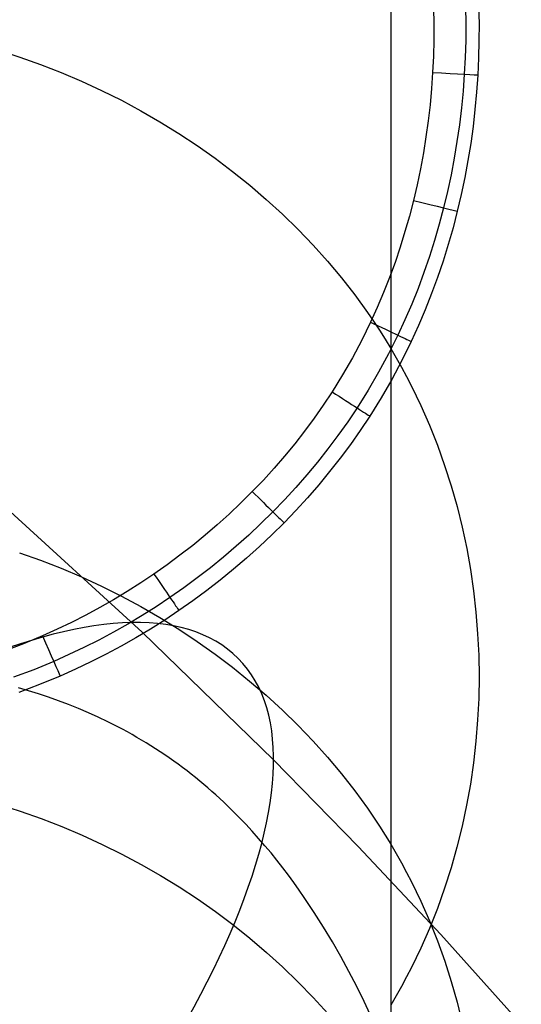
# Model space of a CAD drawing. Extents: x -383 to 1849, y -1185 to -529.
# Tile 869 of 870: x 1765 to 1776, y -635 to -613. Entities that reach past the tile are written whole.
import ezdxf

# ---------------------------------------------------------------- set-up
doc = ezdxf.new("R2010")
doc.units = 0
doc.layers.add('PREDEFINITO', color=7, linetype='CONTINUOUS')

msp = doc.modelspace()

# ---------------------------------------------------------------- linework, layer by layer
at = {"layer": 'PREDEFINITO'}
for p, q in [((1773.321, -605.52, 0.817), (1773.321, -696.664, 341.846)), ((1774.262, -612.751, -0.312), (1774.269, -613.107, -0.312)), ((1774.971, -612.729, -0.016), (1774.977, -613.101, -0.018)), ((1775.261, -612.719, 0.696), (1775.269, -613.098, 0.691)), ((1774.269, -613.107, -0.312), (1774.268, -613.463, -0.312)), ((1774.977, -613.101, -0.018), (1774.974, -613.473, -0.02)), ((1775.269, -613.098, 0.691), (1775.268, -613.477, 0.685)), ((1774.268, -613.463, -0.312), (1774.26, -613.82, -0.312)), ((1774.974, -613.473, -0.02), (1774.963, -613.845, -0.022)), ((1775.268, -613.477, 0.685), (1775.259, -613.855, 0.679)), ((1764.654, -613.688, 57.687), (1765.12, -613.837, 57.647)), ((1765.12, -613.837, 57.647), (1765.581, -614, 57.604)), ((1774.26, -613.82, -0.312), (1774.243, -614.176, -0.312)), ((1774.963, -613.845, -0.022), (1774.944, -614.216, -0.024)), ((1775.259, -613.855, 0.679), (1775.241, -614.233, 0.673)), ((1765.581, -614, 57.604), (1766.037, -614.178, 57.556)), ((1766.037, -614.178, 57.556), (1766.487, -614.369, 57.505)), ((1774.243, -614.176, -0.312), (1774.218, -614.533, -0.312)), ((1774.944, -614.216, -0.024), (1774.916, -614.589, -0.027)), ((1775.241, -614.233, 0.673), (1775.215, -614.613, 0.667)), ((1766.487, -614.369, 57.505), (1766.931, -614.574, 57.45)), ((1774.218, -614.533, -0.312), (1774.186, -614.889, -0.312)), ((1766.931, -614.574, 57.45), (1767.368, -614.792, 57.392)), ((1774.916, -614.589, -0.027), (1774.879, -614.961, -0.029)), ((1775.215, -614.613, 0.667), (1775.18, -614.992, 0.661)), ((1767.368, -614.792, 57.392), (1767.798, -615.023, 57.33)), ((1774.186, -614.889, -0.312), (1774.145, -615.245, -0.312)), ((1774.879, -614.961, -0.029), (1774.835, -615.332, -0.031)), ((1767.798, -615.023, 57.33), (1768.22, -615.267, 57.265)), ((1775.18, -614.992, 0.661), (1775.137, -615.37, 0.655)), ((1768.22, -615.267, 57.265), (1768.635, -615.523, 57.196)), ((1774.145, -615.245, -0.312), (1774.096, -615.599, -0.312)), ((1774.835, -615.332, -0.031), (1774.782, -615.702, -0.033)), ((1775.137, -615.37, 0.655), (1775.085, -615.747, 0.649)), ((1768.635, -615.523, 57.196), (1769.041, -615.791, 57.124)), ((1774.096, -615.599, -0.312), (1774.039, -615.953, -0.312)), ((1769.041, -615.791, 57.124), (1769.438, -616.072, 57.049)), ((1774.782, -615.702, -0.033), (1774.72, -616.07, -0.035)), ((1775.085, -615.747, 0.649), (1775.024, -616.123, 0.643)), ((1774.039, -615.953, -0.312), (1773.975, -616.305, -0.312)), ((1769.438, -616.072, 57.049), (1769.825, -616.364, 56.971)), ((1774.72, -616.07, -0.035), (1774.65, -616.438, -0.037)), ((1775.024, -616.123, 0.643), (1774.954, -616.497, 0.636)), ((1769.825, -616.364, 56.971), (1770.202, -616.667, 56.889)), ((1773.975, -616.305, -0.312), (1773.901, -616.655, -0.312)), ((1774.65, -616.438, -0.037), (1774.572, -616.803, -0.039)), ((1770.202, -616.667, 56.889), (1770.569, -616.982, 56.805)), ((1773.901, -616.655, -0.312), (1773.82, -617.004, -0.312)), ((1774.954, -616.497, 0.636), (1774.876, -616.87, 0.63)), ((1774.572, -616.803, -0.039), (1774.485, -617.167, -0.041)), ((1774.876, -616.87, 0.63), (1774.789, -617.242, 0.624)), ((1770.569, -616.982, 56.805), (1770.925, -617.308, 56.718)), ((1773.82, -617.004, -0.312), (1773.731, -617.349, -0.312)), ((1770.925, -617.308, 56.718), (1771.27, -617.644, 56.628)), ((1773.731, -617.349, -0.312), (1773.633, -617.693, -0.312)), ((1774.485, -617.167, -0.041), (1774.389, -617.528, -0.043)), ((1774.789, -617.242, 0.624), (1774.694, -617.61, 0.618)), ((1774.389, -617.528, -0.043), (1774.285, -617.887, -0.045)), ((1771.27, -617.644, 56.628), (1771.602, -617.991, 56.535)), ((1773.633, -617.693, -0.312), (1773.528, -618.034, -0.312)), ((1774.694, -617.61, 0.618), (1774.589, -617.977, 0.612)), ((1771.602, -617.991, 56.535), (1771.922, -618.347, 56.44)), ((1774.285, -617.887, -0.045), (1774.172, -618.243, -0.048)), ((1774.589, -617.977, 0.612), (1774.476, -618.341, 0.606)), ((1773.528, -618.034, -0.312), (1773.414, -618.373, -0.312)), ((1771.922, -618.347, 56.44), (1772.23, -618.714, 56.342)), ((1773.414, -618.373, -0.312), (1773.291, -618.708, -0.312)), ((1774.172, -618.243, -0.048), (1774.051, -618.596, -0.05)), ((1774.476, -618.341, 0.606), (1774.354, -618.702, 0.6)), ((1774.051, -618.596, -0.05), (1773.921, -618.946, -0.052)), ((1772.23, -618.714, 56.342), (1772.524, -619.09, 56.241)), ((1773.291, -618.708, -0.312), (1773.161, -619.04, -0.312)), ((1774.354, -618.702, 0.6), (1774.222, -619.061, 0.594)), ((1772.524, -619.09, 56.241), (1772.804, -619.475, 56.138)), ((1773.161, -619.04, -0.312), (1773.021, -619.369, -0.312)), ((1773.921, -618.946, -0.052), (1773.781, -619.294, -0.054)), ((1774.222, -619.061, 0.594), (1774.082, -619.416, 0.587)), ((1773.781, -619.294, -0.054), (1773.633, -619.637, -0.056)), ((1772.804, -619.475, 56.138), (1772.939, -619.672, 56.085)), ((1773.021, -619.369, -0.312), (1772.873, -619.694, -0.312)), ((1774.082, -619.416, 0.587), (1773.932, -619.768, 0.581)), ((1772.873, -619.694, -0.312), (1772.68, -620.088, -0.312)), ((1772.939, -619.672, 56.085), (1773.07, -619.87, 56.032)), ((1773.633, -619.637, -0.056), (1773.476, -619.977, -0.058)), ((1773.07, -619.87, 56.032), (1773.197, -620.07, 55.978)), ((1773.932, -619.768, 0.581), (1773.773, -620.117, 0.575)), ((1772.68, -620.088, -0.312), (1772.474, -620.476, -0.312)), ((1773.197, -620.07, 55.978), (1773.321, -620.273, 55.924)), ((1773.476, -619.977, -0.058), (1773.27, -620.39, -0.061)), ((1773.773, -620.117, 0.575), (1773.564, -620.54, 0.567)), ((1773.27, -620.39, -0.061), (1773.051, -620.795, -0.063)), ((1773.321, -620.273, 55.924), (1773.441, -620.478, 55.869)), ((1772.474, -620.476, -0.312), (1772.255, -620.857, -0.312)), ((1773.564, -620.54, 0.567), (1773.341, -620.956, 0.559)), ((1773.441, -620.478, 55.869), (1773.557, -620.685, 55.814)), ((1773.051, -620.795, -0.063), (1772.819, -621.194, -0.066)), ((1773.557, -620.685, 55.814), (1773.669, -620.894, 55.758)), ((1772.255, -620.857, -0.312), (1772.023, -621.23, -0.312)), ((1773.341, -620.956, 0.559), (1773.105, -621.365, 0.552)), ((1773.322, -620.99, 0.557), (1773.326, -711.303, 338.545)), ((1773.669, -620.894, 55.758), (1773.778, -621.105, 55.701)), ((1772.023, -621.23, -0.312), (1771.828, -621.525, -0.312)), ((1772.819, -621.194, -0.066), (1772.574, -621.584, -0.068)), ((1773.778, -621.105, 55.701), (1773.983, -621.532, 55.587)), ((1773.105, -621.365, 0.552), (1772.855, -621.765, 0.545)), ((1771.828, -621.525, -0.312), (1771.625, -621.814, -0.312)), ((1772.574, -621.584, -0.068), (1772.367, -621.892, -0.07)), ((1773.983, -621.532, 55.587), (1774.174, -621.966, 55.471)), ((1771.625, -621.814, -0.312), (1771.415, -622.098, -0.312)), ((1772.367, -621.892, -0.07), (1772.153, -622.194, -0.072)), ((1772.855, -621.765, 0.545), (1772.645, -622.081, 0.539)), ((1771.415, -622.098, -0.312), (1771.198, -622.377, -0.312)), ((1772.645, -622.081, 0.539), (1772.427, -622.391, 0.533)), ((1774.174, -621.966, 55.471), (1774.349, -622.407, 55.353)), ((1772.153, -622.194, -0.072), (1771.931, -622.49, -0.074)), ((1771.198, -622.377, -0.312), (1770.973, -622.65, -0.312)), ((1771.931, -622.49, -0.074), (1771.702, -622.781, -0.075)), ((1772.427, -622.391, 0.533), (1772.201, -622.696, 0.528)), ((1774.349, -622.407, 55.353), (1774.509, -622.854, 55.233)), ((1770.973, -622.65, -0.312), (1770.742, -622.917, -0.312)), ((1771.702, -622.781, -0.075), (1771.465, -623.065, -0.077)), ((1772.201, -622.696, 0.528), (1771.967, -622.993, 0.523)), ((1770.742, -622.917, -0.312), (1770.504, -623.178, -0.312)), ((1771.967, -622.993, 0.523), (1771.726, -623.285, 0.518)), ((1774.509, -622.854, 55.233), (1774.653, -623.305, 55.112)), ((1770.504, -623.178, -0.312), (1770.259, -623.434, -0.312)), ((1771.465, -623.065, -0.077), (1771.222, -623.343, -0.078)), ((1770.259, -623.434, -0.312), (1770.008, -623.684, -0.312)), ((1771.222, -623.343, -0.078), (1770.972, -623.615, -0.08)), ((1771.726, -623.285, 0.518), (1771.478, -623.571, 0.513)), ((1774.653, -623.305, 55.112), (1774.783, -623.762, 54.99)), ((1770.972, -623.615, -0.08), (1770.715, -623.881, -0.081)), ((1771.478, -623.571, 0.513), (1771.223, -623.849, 0.508)), ((1767.828, -626.541, 729.449), (1764.831, -623.799, 731.032)), ((1770.008, -623.684, -0.312), (1769.75, -623.929, -0.312)), ((1770.715, -623.881, -0.081), (1770.451, -624.141, -0.083)), ((1771.223, -623.849, 0.508), (1770.961, -624.122, 0.504)), ((1774.783, -623.762, 54.99), (1774.897, -624.223, 54.867)), ((1769.75, -623.929, -0.312), (1769.486, -624.166, -0.312)), ((1769.486, -624.166, -0.312), (1769.217, -624.398, -0.312)), ((1770.451, -624.141, -0.083), (1770.181, -624.395, -0.084)), ((1770.961, -624.122, 0.504), (1770.692, -624.389, 0.499)), ((1774.897, -624.223, 54.867), (1774.996, -624.688, 54.742)), ((1769.217, -624.398, -0.312), (1768.942, -624.623, -0.312)), ((1770.181, -624.395, -0.084), (1769.905, -624.642, -0.086)), ((1770.692, -624.389, 0.499), (1770.416, -624.649, 0.495)), ((1768.942, -624.623, -0.312), (1768.662, -624.841, -0.312)), ((1769.905, -624.642, -0.086), (1769.623, -624.882, -0.087)), ((1770.416, -624.649, 0.495), (1770.134, -624.902, 0.491)), ((1774.996, -624.688, 54.742), (1775.079, -625.155, 54.617)), ((1765.119, -624.785, 98.539), (1765.58, -624.949, 98.495)), ((1765.58, -624.949, 98.495), (1766.036, -625.126, 98.449)), ((1768.662, -624.841, -0.312), (1768.377, -625.052, -0.312)), ((1769.623, -624.882, -0.087), (1769.335, -625.115, -0.088)), ((1770.134, -624.902, 0.491), (1769.846, -625.149, 0.487)), ((1766.036, -625.126, 98.449), (1766.486, -625.318, 98.398)), ((1768.377, -625.052, -0.312), (1768.086, -625.256, -0.312)), ((1769.335, -625.115, -0.088), (1769.042, -625.342, -0.089)), ((1769.846, -625.149, 0.487), (1769.553, -625.388, 0.483)), ((1775.079, -625.155, 54.617), (1775.148, -625.626, 54.491)), ((1766.486, -625.318, 98.398), (1766.93, -625.523, 98.344)), ((1768.086, -625.256, -0.312), (1767.794, -625.452, -0.312)), ((1769.042, -625.342, -0.089), (1768.744, -625.561, -0.09)), ((1769.553, -625.388, 0.483), (1769.253, -625.62, 0.479)), ((1766.93, -625.523, 98.344), (1767.367, -625.741, 98.286)), ((1767.794, -625.452, -0.312), (1767.496, -625.641, -0.312)), ((1768.744, -625.561, -0.09), (1768.441, -625.773, -0.092)), ((1769.253, -625.62, 0.479), (1768.949, -625.844, 0.476)), ((1775.148, -625.626, 54.491), (1775.201, -626.099, 54.364)), ((1767.195, -625.822, -0.312), (1766.889, -625.997, -0.312)), ((1767.496, -625.641, -0.312), (1767.195, -625.822, -0.312)), ((1767.367, -625.741, 98.286), (1767.797, -625.972, 98.225)), ((1768.441, -625.773, -0.092), (1768.135, -625.976, -0.093)), ((1768.949, -625.844, 0.476), (1768.639, -626.062, 0.472)), ((1766.889, -625.997, -0.312), (1766.579, -626.163, -0.312)), ((1767.797, -625.972, 98.225), (1768.219, -626.216, 98.16)), ((1768.135, -625.976, -0.093), (1767.824, -626.171, -0.094)), ((1768.639, -626.062, 0.472), (1768.326, -626.27, 0.469)), ((1766.579, -626.163, -0.312), (1766.265, -626.323, -0.312)), ((1767.824, -626.171, -0.094), (1767.509, -626.359, -0.095)), ((1768.326, -626.27, 0.469), (1768.009, -626.47, 0.466)), ((1768.219, -626.216, 98.16), (1768.634, -626.473, 98.092)), ((1775.201, -626.099, 54.364), (1775.239, -626.573, 54.238)), ((1765.947, -626.475, -0.312), (1765.626, -626.619, -0.312)), ((1766.265, -626.323, -0.312), (1765.947, -626.475, -0.312)), ((1767.509, -626.359, -0.095), (1767.19, -626.54, -0.096)), ((1768.009, -626.47, 0.466), (1767.687, -626.663, 0.463)), ((1768.634, -626.473, 98.092), (1769.04, -626.742, 98.021)), ((1765.626, -626.619, -0.312), (1765.203, -626.794, -0.312)), ((1766.866, -626.713, -0.096), (1766.539, -626.878, -0.097)), ((1767.19, -626.54, -0.096), (1766.866, -626.713, -0.096)), ((1767.687, -626.663, 0.463), (1767.361, -626.848, 0.46)), ((1770.726, -629.359, 727.822), (1767.828, -626.541, 729.449)), ((1775.239, -626.573, 54.238), (1775.262, -627.048, 54.11)), ((1765.203, -626.794, -0.312), (1764.775, -626.956, -0.312)), ((1766.539, -626.878, -0.097), (1766.207, -627.035, -0.098)), ((1767.361, -626.848, 0.46), (1767.03, -627.026, 0.457)), ((1769.04, -626.742, 98.021), (1769.437, -627.022, 97.947)), ((1766.207, -627.035, -0.098), (1765.871, -627.185, -0.099)), ((1767.03, -627.026, 0.457), (1766.695, -627.195, 0.455)), ((1769.437, -627.022, 97.947), (1769.824, -627.314, 97.869)), ((1775.262, -627.048, 54.11), (1775.269, -627.524, 53.983)), ((1765.43, -627.367, -0.1), (1764.983, -627.534, -0.101)), ((1765.871, -627.185, -0.099), (1765.43, -627.367, -0.1)), ((1766.355, -627.356, 0.452), (1766.012, -627.51, 0.45)), ((1766.695, -627.195, 0.455), (1766.355, -627.356, 0.452)), ((1769.824, -627.314, 97.869), (1770.201, -627.618, 97.789)), ((1766.012, -627.51, 0.45), (1765.561, -627.696, 0.447)), ((1775.269, -627.524, 53.983), (1775.262, -628, 53.855)), ((1765.314, -627.832, 712.563), (1765.091, -627.767, 712.503)), ((1765.561, -627.696, 0.447), (1765.103, -627.868, 0.444)), ((1770.201, -627.618, 97.789), (1770.568, -627.933, 97.705)), ((1765.537, -627.9, 712.621), (1765.314, -627.832, 712.563)), ((1765.759, -627.974, 712.676), (1765.537, -627.9, 712.621)), ((1765.98, -628.053, 712.728), (1765.759, -627.974, 712.676)), ((1770.568, -627.933, 97.705), (1770.924, -628.259, 97.619)), ((1775.262, -628, 53.855), (1775.239, -628.475, 53.728)), ((1766.2, -628.136, 712.777), (1765.98, -628.053, 712.728)), ((1766.42, -628.224, 712.821), (1766.2, -628.136, 712.777)), ((1766.638, -628.317, 712.861), (1766.42, -628.224, 712.821)), ((1766.854, -628.415, 712.897), (1766.638, -628.317, 712.861)), ((1767.069, -628.518, 712.928), (1766.854, -628.415, 712.897)), ((1770.924, -628.259, 97.619), (1771.269, -628.595, 97.53)), ((1767.286, -628.628, 712.953), (1767.069, -628.518, 712.928)), ((1767.393, -628.684, 712.963), (1767.286, -628.628, 712.953)), ((1771.269, -628.595, 97.53), (1771.601, -628.942, 97.438)), ((1775.239, -628.475, 53.728), (1775.201, -628.949, 53.601)), ((1767.5, -628.742, 712.972), (1767.393, -628.684, 712.963)), ((1767.605, -628.801, 712.979), (1767.5, -628.742, 712.972)), ((1767.71, -628.861, 712.984), (1767.605, -628.801, 712.979)), ((1767.815, -628.922, 712.988), (1767.71, -628.861, 712.984)), ((1767.918, -628.985, 712.989), (1767.815, -628.922, 712.988)), ((1768.021, -629.049, 712.989), (1767.918, -628.985, 712.989)), ((1768.123, -629.113, 712.987), (1768.021, -629.049, 712.989)), ((1771.601, -628.942, 97.438), (1771.922, -629.298, 97.343)), ((1775.201, -628.949, 53.601), (1775.147, -629.422, 53.475)), ((1768.224, -629.18, 712.983), (1768.123, -629.113, 712.987)), ((1768.325, -629.247, 712.978), (1768.224, -629.18, 712.983)), ((1768.424, -629.316, 712.97), (1768.325, -629.247, 712.978)), ((1768.524, -629.386, 712.96), (1768.424, -629.316, 712.97)), ((1771.922, -629.298, 97.343), (1772.229, -629.665, 97.246)), ((1768.622, -629.457, 712.948), (1768.524, -629.386, 712.96)), ((1768.72, -629.529, 712.934), (1768.622, -629.457, 712.948)), ((1768.817, -629.602, 712.918), (1768.72, -629.529, 712.934)), ((1772.597, -631.273, 726.716), (1770.726, -629.359, 727.822)), ((1775.147, -629.422, 53.475), (1775.079, -629.892, 53.349)), ((1768.912, -629.677, 712.899), (1768.817, -629.602, 712.918)), ((1769.006, -629.751, 712.879), (1768.912, -629.677, 712.899)), ((1769.099, -629.827, 712.857), (1769.006, -629.751, 712.879)), ((1772.229, -629.665, 97.246), (1772.523, -630.041, 97.146)), ((1769.19, -629.903, 712.833), (1769.099, -629.827, 712.857)), ((1769.28, -629.979, 712.806), (1769.19, -629.903, 712.833)), ((1775.079, -629.892, 53.349), (1774.995, -630.36, 53.224)), ((1769.368, -630.056, 712.778), (1769.28, -629.979, 712.806)), ((1769.456, -630.134, 712.748), (1769.368, -630.056, 712.778)), ((1769.542, -630.213, 712.717), (1769.456, -630.134, 712.748)), ((1772.523, -630.041, 97.146), (1772.804, -630.426, 97.043)), ((1764.666, -630.347, 703.533), (1765.132, -630.495, 703.578)), ((1769.627, -630.292, 712.683), (1769.542, -630.213, 712.717)), ((1769.711, -630.372, 712.647), (1769.627, -630.292, 712.683)), ((1769.794, -630.452, 712.61), (1769.711, -630.372, 712.647)), ((1774.995, -630.36, 53.224), (1774.896, -630.825, 53.099)), ((1765.132, -630.495, 703.578), (1765.592, -630.657, 703.628)), ((1769.956, -630.614, 712.53), (1769.794, -630.452, 712.61)), ((1770.114, -630.779, 712.443), (1769.956, -630.614, 712.53)), ((1772.804, -630.426, 97.043), (1772.939, -630.623, 96.991)), ((1772.939, -630.623, 96.991), (1773.07, -630.821, 96.938)), ((1765.592, -630.657, 703.628), (1766.048, -630.832, 703.681)), ((1766.048, -630.832, 703.681), (1766.497, -631.022, 703.739)), ((1770.259, -630.936, 712.356), (1770.114, -630.779, 712.443)), ((1773.07, -630.821, 96.938), (1773.197, -631.021, 96.885)), ((1774.896, -630.825, 53.099), (1774.782, -631.286, 52.976)), ((1766.497, -631.022, 703.739), (1766.94, -631.225, 703.8)), ((1770.4, -631.094, 712.263), (1770.259, -630.936, 712.356)), ((1773.197, -631.021, 96.885), (1773.321, -631.224, 96.831)), ((1766.94, -631.225, 703.8), (1767.377, -631.441, 703.866)), ((1770.538, -631.254, 712.165), (1770.4, -631.094, 712.263)), ((1770.673, -631.415, 712.062), (1770.538, -631.254, 712.165)), ((1774.423, -633.219, 725.593), (1772.597, -631.273, 726.716)), ((1773.321, -631.224, 96.831), (1773.441, -631.429, 96.776)), ((1767.377, -631.441, 703.866), (1767.807, -631.67, 703.935)), ((1770.804, -631.577, 711.954), (1770.673, -631.415, 712.062)), ((1773.441, -631.429, 96.776), (1773.557, -631.636, 96.721)), ((1774.782, -631.286, 52.976), (1774.653, -631.742, 52.854)), ((1767.807, -631.67, 703.935), (1768.229, -631.911, 704.009)), ((1770.932, -631.74, 711.843), (1770.804, -631.577, 711.954)), ((1773.557, -631.636, 96.721), (1773.67, -631.845, 96.666)), ((1768.229, -631.911, 704.009), (1768.642, -632.165, 704.086)), ((1771.056, -631.904, 711.728), (1770.932, -631.74, 711.843)), ((1771.177, -632.069, 711.609), (1771.056, -631.904, 711.728)), ((1773.67, -631.845, 96.666), (1773.778, -632.055, 96.609)), ((1774.653, -631.742, 52.854), (1774.508, -632.194, 52.733)), ((1771.295, -632.233, 711.488), (1771.177, -632.069, 711.609)), ((1773.778, -632.055, 96.609), (1773.984, -632.482, 96.496)), ((1768.642, -632.165, 704.086), (1769.048, -632.431, 704.167)), ((1771.409, -632.398, 711.364), (1771.295, -632.233, 711.488)), ((1774.508, -632.194, 52.733), (1774.348, -632.641, 52.613)), ((1769.048, -632.431, 704.167), (1769.444, -632.708, 704.251)), ((1771.629, -632.727, 711.109), (1771.409, -632.398, 711.364)), ((1773.984, -632.482, 96.496), (1774.175, -632.916, 96.38)), ((1769.444, -632.708, 704.251), (1769.831, -632.998, 704.339)), ((1771.836, -633.054, 710.849), (1771.629, -632.727, 711.109)), ((1774.348, -632.641, 52.613), (1774.173, -633.081, 52.495)), ((1769.831, -632.998, 704.339), (1770.208, -633.298, 704.431)), ((1774.175, -632.916, 96.38), (1774.35, -633.357, 96.262)), ((1772.03, -633.377, 710.585), (1771.836, -633.054, 710.849)), ((1774.173, -633.081, 52.495), (1773.983, -633.516, 52.379)), ((1776.203, -635.196, 724.451), (1774.423, -633.219, 725.593)), ((1770.208, -633.298, 704.431), (1770.574, -633.61, 704.525)), ((1772.216, -633.702, 710.315), (1772.03, -633.377, 710.585)), ((1774.35, -633.357, 96.262), (1774.51, -633.803, 96.143)), ((1770.574, -633.61, 704.525), (1770.929, -633.933, 704.623)), ((1773.983, -633.516, 52.379), (1773.778, -633.943, 52.265)), ((1772.395, -634.03, 710.038), (1772.216, -633.702, 710.315)), ((1774.51, -633.803, 96.143), (1774.655, -634.254, 96.023)), ((1770.929, -633.933, 704.623), (1771.273, -634.266, 704.725)), ((1772.567, -634.361, 709.755), (1772.395, -634.03, 710.038)), ((1773.778, -633.943, 52.265), (1773.67, -634.154, 52.208)), ((1771.273, -634.266, 704.725), (1771.605, -634.609, 704.829)), ((1773.67, -634.154, 52.208), (1773.557, -634.363, 52.152)), ((1774.655, -634.254, 96.023), (1774.785, -634.71, 95.901)), ((1772.732, -634.694, 709.468), (1772.567, -634.361, 709.755)), ((1773.557, -634.363, 52.152), (1773.441, -634.57, 52.097)), ((1771.605, -634.609, 704.829), (1771.925, -634.962, 704.936)), ((1773.041, -635.36, 708.886), (1772.732, -634.694, 709.468)), ((1773.441, -634.57, 52.097), (1773.322, -634.774, 52.042)), ((1774.785, -634.71, 95.901), (1774.899, -635.171, 95.778))]:
    msp.add_line(p, q, dxfattribs=at)
at = {"layer": 'PREDEFINITO', "extrusion": (0.653639, -0.655389, -0.378445)}
msp.add_circle((794.368, 1309.895, 1294.451), 16, dxfattribs=at)
at = {"layer": 'PREDEFINITO', "extrusion": (-0.057537, -0.998343, -1.02998e-05)}
msp.add_arc((1806.642, 0.693, 511.074), 1, 269.9994, 359.1173, dxfattribs=at)
at = {"layer": 'PREDEFINITO', "extrusion": (-0.238608, -0.971116, 1.43051e-05)}
msp.add_arc((1869.807, 0.686, 175.934), 1, 270.0017, 356.3464, dxfattribs=at)
at = {"layer": 'PREDEFINITO', "extrusion": (-0.425536, -0.904941, -4.72487e-05)}
msp.add_arc((1868.049, 0.679, -193.635), 1, 270.0006, 353.4991, dxfattribs=at)
at = {"layer": 'PREDEFINITO', "extrusion": (-0.541183, -0.840905, 1.48371e-05)}
msp.add_arc((1826.302, 0.694, -436.593), 1, 269.9991, 351.758, dxfattribs=at)
at = {"layer": 'PREDEFINITO', "extrusion": (-0.70008, -0.714064, 5.853e-05)}
msp.add_arc((1700.533, 0.734, -794.152), 1, 269.9995, 349.3883, dxfattribs=at)
at = {"layer": 'PREDEFINITO', "extrusion": (-0.824613, -0.565697, -7.27274e-06)}
msp.add_arc((1515.795, 0.68, -1104.282), 1, 270.0004, 347.5498, dxfattribs=at)
at = {"layer": 'PREDEFINITO', "extrusion": (-0.917397, -0.397974, -3.60079e-05)}
msp.add_arc((1277.532, 0.639, -1370.401), 1, 269.9986, 346.2044, dxfattribs=at)
at = {"layer": 'PREDEFINITO', "extrusion": (-9.37095e-11, -0.500055, 0.865994)}
msp.add_arc((1662.354, -274.723, 929.003), 127.233, 27.82634, 42.33004, dxfattribs=at)

doc.saveas('drawing.dxf')
